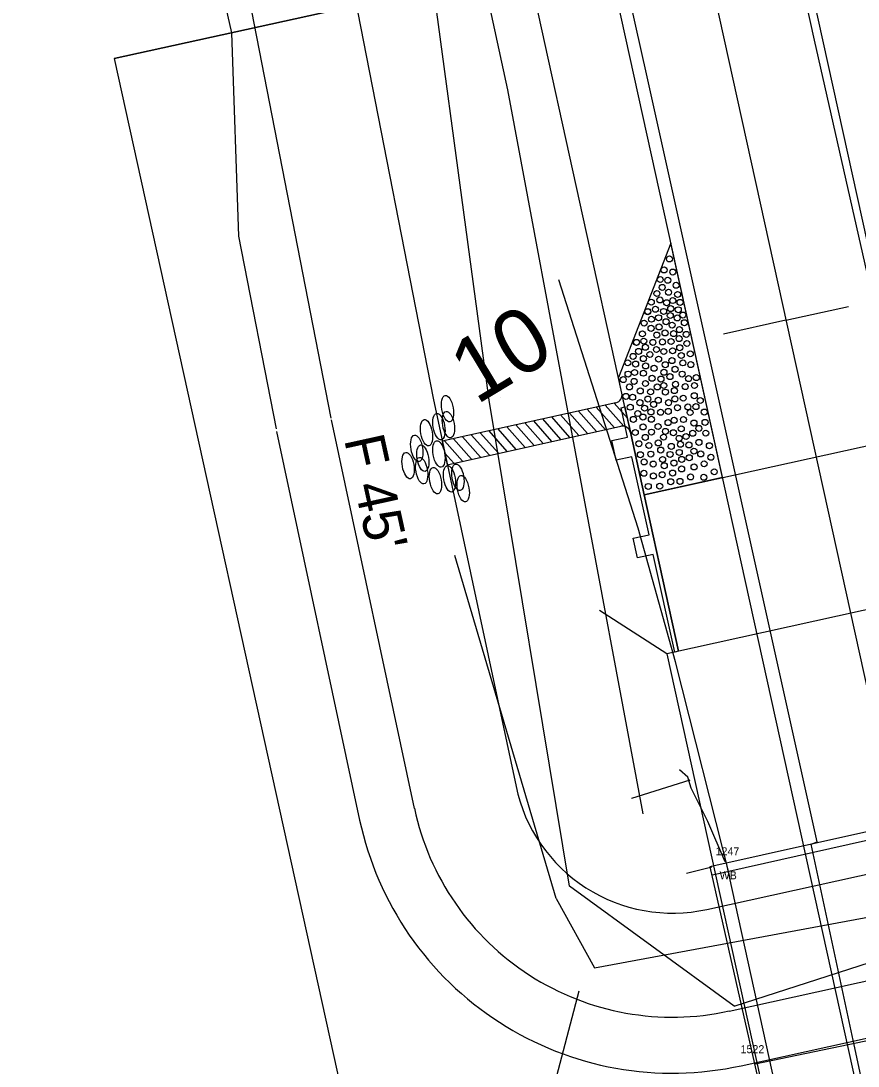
# Model space of a CAD drawing. Extents: x 2519952 to 2531965, y 848341 to 887632.
# Drawn here: x 2528326.7 to 2528431.4, y 851960.5 to 852091.1 of the extents above; entities that cross this region are included whole.
import ezdxf

# ---------------------------------------------------------------- set-up
doc = ezdxf.new("R2010")
doc.units = 0
for name, color, linetype in [('RD_EV_JW', 7, 'Continuous'), ('RD_EX_BldgApp', 7, 'Continuous'), ('RD_EX_BldgApp_txCode', 7, 'Continuous'), ('RD_EX_Bridge', 7, 'Continuous'), ('RD_EX_Conc', 7, 'Continuous'), ('RD_EX_DR_Pipe', 7, 'Continuous'), ('RD_EX_DV_Prop', 7, 'Continuous'), ('RD_EX_GuardRail', 7, 'Continuous'), ('RD_EX_H2O', 7, 'Continuous'), ('RD_EX_Misc', 7, 'Continuous'), ('RD_EX_Road', 7, 'Continuous'), ('RD_EX_RW', 7, 'Continuous'), ('RD_EX_VEG', 7, 'Continuous'), ('RD_HC_Cl', 7, 'Continuous'), ('RD_HC_Data_Tic', 7, 'Continuous'), ('RD_HC_TX_Sta50', 7, 'Continuous'), ('RD_PD_BCA', 7, 'Continuous'), ('RD_PD_Bridge', 7, 'Continuous'), ('RD_PD_CstnLmt', 7, 'Continuous'), ('RD_PD_DR_ErosCtrl', 7, 'Continuous'), ('RD_PD_Final_TrvlWay', 7, 'Continuous'), ('RD_PD_GR', 7, 'Continuous'), ('RD_PD_PaveShd', 7, 'Continuous'), ('RD_PD_RW', 7, 'Continuous'), ('RD_SMD_Locator', 7, 'Continuous')]:
    doc.layers.add(name, color=color, linetype=linetype)

# ---------------------------------------------------------------- blocks, each defined once
blk = doc.blocks.new('TBC1')
at = {"layer": 'RD_PD_GR'}
blk.add_lwpolyline([(12.5, 2.5), (15, 2.5), (15, 0.49), (25, 0.49), (25, 2.5), (27.5, 2.5), (27.5, 0.49), (31.25, 0.49), (31.25, 0), (0, 0), (0, 0.49), (12.5, 0.49)], close=True, dxfattribs=at)

msp = doc.modelspace()

# ---------------------------------------------------------------- linework, layer by layer
at = {"layer": 'RD_EV_JW'}
for points in [[(2528415.9, 851967.97), (2528395.31, 851982.97), (2528385.28, 852043.71), (2528365.33, 852191.41), (2528352.83, 852245.12), (2528329.66, 852332.56), (2528312.33, 852398.17), (2528295.55, 852444.81), (2528238.39, 852560.85), (2528193.94, 852527.11), (2528149.16, 852480.91)], [(2528415.9, 851967.97), (2528462.94, 851983.14), (2528476.65, 852012.57), (2528457.58, 852070.48), (2528432.54, 852139.5), (2528402.93, 852278.26), (2528385.41, 852350.81), (2528363.37, 852451.24), (2528353.45, 852495.96), (2528382.56, 852499.75), (2528412.03, 852505.69)]]:
    msp.add_lwpolyline(points, dxfattribs=at)
at = {"layer": 'RD_EX_BldgApp'}
msp.add_lwpolyline([(2528431.41, 851911.85), (2528423.01, 851949.24), (2528414.94, 851985.83)], dxfattribs=at)
at = {"layer": 'RD_EX_Bridge'}
for points in [[(2528429.64, 851911.53), (2528475.93, 851921.77), (2528459.8, 851995.83), (2528412.88, 851985.37), (2528429.64, 851911.53)], [(2528413.11, 851985.33), (2528411.44, 851984.92), (2528409.96, 851984.57)]]:
    msp.add_lwpolyline(points, dxfattribs=at)
at = {"layer": 'RD_EX_Conc'}
msp.add_lwpolyline([(2528414.78, 851986.01), (2528412.63, 851991.04), (2528410.54, 851995.21), (2528410.14, 851996.58), (2528409.08, 851997.5)], dxfattribs=at)
at = {"layer": 'RD_EX_DR_Pipe'}
msp.add_line((2528410.35, 851996.21), (2528403.07, 851993.93), dxfattribs=at)
at = {"layer": 'RD_EX_DV_Prop'}
for p, q in [((2528375.02, 852094.46), (2528338.39, 852086.4)), ((2528338.39, 852086.4), (2528402.91, 851793.42))]:
    msp.add_line(p, q, dxfattribs=at)
at = {"layer": 'RD_EX_GuardRail'}
for p, q in [((2528403.89, 852027.72), (2528393.98, 852058.76)), ((2528408.56, 852011.01), (2528403.89, 852027.72)), ((2528415.38, 851984.17), (2528408.56, 852011.01))]:
    msp.add_line(p, q, dxfattribs=at)
at = {"layer": 'RD_EX_H2O'}
msp.add_line((2528393.64, 851981.43), (2528380.97, 852024.29), dxfattribs=at)
for points in [[(2528393.64, 851981.43), (2528398.43, 851972.78), (2528471.09, 851986.23), (2528477.16, 851997.23), (2528481.66, 852040.55)], [(2528396.48, 851969.86), (2528386.92, 851933.51), (2528319.63, 851894.2), (2528269.6, 851855.95), (2528213.68, 851806.57), (2528215.36, 851776.35), (2528144.74, 851745.7)]]:
    msp.add_lwpolyline(points, dxfattribs=at)
at = {"layer": 'RD_EX_Misc'}
for p, q in [((2528413.19, 851984.4), (2528460.39, 851995)), ((2528465.45, 851970.51), (2528418.56, 851960.74))]:
    msp.add_line(p, q, dxfattribs=at)
at = {"layer": 'RD_EX_Road'}
for p, q in [((2528425.97, 852088.72), (2528406.08, 852178.85)), ((2528405.05, 852084.11), (2528384.75, 852174.56)), ((2528447.51, 851993.25), (2528425.97, 852088.72)), ((2528426.31, 851988.5), (2528405.05, 852084.11)), ((2528425.53, 851988.23), (2528426.31, 851988.5)), ((2528430.91, 851963.15), (2528425.53, 851988.23)), ((2528436.25, 851938.7), (2528430.91, 851963.15))]:
    msp.add_line(p, q, dxfattribs=at)
at = {"layer": 'RD_EX_RW'}
for q in [(2528375.02, 852094.46), (2528402.91, 851793.42)]:
    msp.add_line((2528338.39, 852086.4), q, dxfattribs=at)
at = {"layer": 'RD_EX_VEG'}
msp.add_lwpolyline([(2528404.54, 851992), (2528387.6, 852082.51), (2528346.35, 852272.88), (2528294.25, 852434.97)], dxfattribs=at)
at = {"layer": 'RD_HC_Cl'}
msp.add_line((2528295.9, 852628.14), (2528852.49, 850100.49), dxfattribs=at)
at = {"layer": 'RD_HC_Data_Tic'}
for q in [(2528430.21, 852055.42), (2528414.58, 852051.98)]:
    msp.add_line((2528422.39, 852053.7), q, dxfattribs=at)
at = {"layer": 'RD_PD_BCA'}
for p, q in [((2528353.04, 852089.62), (2528353.92, 852064.22)), ((2528353.92, 852064.22), (2528358.62, 852040.14)), ((2528358.69, 852039.79), (2528369.07, 851991.23))]:
    msp.add_line(p, q, dxfattribs=at)
msp.add_lwpolyline([(2528416.79, 851960.53), (2528465.57, 851971.27)], dxfattribs=at)
msp.add_arc((2528408.19, 851999.6), 40, 192.0677, 282.4185, dxfattribs=at)
at = {"layer": 'RD_PD_Bridge'}
for p, q in [((2528404.67, 852031.88), (2528447.64, 852041.34)), ((2528408.97, 852012.34), (2528404.67, 852031.88)), ((2528407.51, 852012.02), (2528399.08, 852017.41))]:
    msp.add_line(p, q, dxfattribs=at)
for points in [[(2528453.41, 852022.13), (2528407.51, 852012.02)], [(2528407.51, 852012.02), (2528435.46, 851885.06)]]:
    msp.add_lwpolyline(points, dxfattribs=at)
at = {"layer": 'RD_PD_CstnLmt'}
for p, q in [((2528359.08, 852142.15), (2528378.25, 852043.97)), ((2528378.25, 852043.97), (2528388.63, 851995.41))]:
    msp.add_line(p, q, dxfattribs=at)
msp.add_lwpolyline([(2528412.49, 851980.06), (2528461.27, 851990.81)], dxfattribs=at)
msp.add_arc((2528408.19, 851999.6), 20, 192.0677, 282.4185, dxfattribs=at)
at = {"layer": 'RD_PD_DR_ErosCtrl'}
for p, q in [((2528346.32, 852139.66), (2528365.49, 852041.48)), ((2528365.53, 852041.26), (2528375.91, 851992.7))]:
    msp.add_line(p, q, dxfattribs=at)
msp.add_lwpolyline([(2528415.28, 851967.37), (2528464.07, 851978.11)], dxfattribs=at)
msp.add_arc((2528408.19, 851999.6), 33, 192.0677, 282.4185, dxfattribs=at)
at = {"layer": 'RD_PD_Final_TrvlWay'}
for p, q in [((2528396.48, 852227.18), (2528670.67, 850982.01)), ((2528373.04, 852222.02), (2528647.23, 850976.85))]:
    msp.add_line(p, q, dxfattribs=at)
at = {"layer": 'RD_PD_GR'}
msp.add_line((2528402.25, 852042.86), (2528353.86, 852262.6), dxfattribs=at)
at = {"layer": 'RD_PD_PaveShd'}
for p, q in [((2528407.98, 852063.33), (2528401.44, 852046.53)), ((2528414.44, 852034.03), (2528407.98, 852063.33)), ((2528402.09, 852043.6), (2528401.44, 852046.53)), ((2528402.73, 852040.67), (2528402.09, 852043.6)), ((2528401.11, 852043.38), (2528379.4, 852038.59)), ((2528398.71, 852039.78), (2528396.44, 852042.35)), ((2528399.83, 852040.02), (2528397.55, 852042.59)), ((2528400.94, 852040.27), (2528398.67, 852042.84)), ((2528402.11, 852040.46), (2528399.79, 852043.09)), ((2528402.56, 852041.47), (2528400.9, 852043.33)), ((2528392.01, 852038.3), (2528389.73, 852040.87)), ((2528393.13, 852038.55), (2528390.85, 852041.12)), ((2528394.24, 852038.79), (2528391.97, 852041.36)), ((2528395.36, 852039.04), (2528393.09, 852041.61)), ((2528396.48, 852039.28), (2528394.2, 852041.86)), ((2528397.59, 852039.53), (2528395.32, 852042.1)), ((2528380.02, 852035.65), (2528401.76, 852040.45)), ((2528386.42, 852037.07), (2528384.15, 852039.64)), ((2528387.54, 852037.31), (2528385.27, 852039.88)), ((2528388.66, 852037.56), (2528386.38, 852040.13)), ((2528389.77, 852037.81), (2528387.5, 852040.38)), ((2528390.89, 852038.05), (2528388.62, 852040.62)), ((2528402.73, 852040.67), (2528404.67, 852031.88)), ((2528404.67, 852031.88), (2528402.73, 852040.67)), ((2528379.4, 852038.59), (2528380.02, 852035.65)), ((2528381.95, 852036.08), (2528379.68, 852038.65)), ((2528383.07, 852036.33), (2528380.8, 852038.9)), ((2528384.19, 852036.57), (2528381.92, 852039.14)), ((2528385.31, 852036.82), (2528383.03, 852039.39)), ((2528380.84, 852035.83), (2528379.71, 852037.1)), ((2528414.44, 852034.03), (2528404.67, 852031.88))]:
    msp.add_line(p, q, dxfattribs=at)
for centre in [(2528407.82, 852061.36), (2528407.82, 852061.36), (2528406.66, 852058.79), (2528406.66, 852058.79), (2528407.14, 852059.99), (2528407.14, 852059.99), (2528408.24, 852059.72), (2528408.24, 852059.72), (2528406.91, 852057.81), (2528406.91, 852057.81), (2528407.61, 852058.7), (2528407.61, 852058.7), (2528408.66, 852058.07), (2528408.66, 852058.07), (2528406.25, 852057.04), (2528406.62, 852056.24), (2528406.62, 852056.24), (2528407.71, 852057.19), (2528407.71, 852057.19), (2528408.24, 852056.16), (2528408.24, 852056.16), (2528408.84, 852056.92), (2528408.84, 852056.92), (2528405.11, 852054.8), (2528405.55, 852055.96), (2528405.55, 852055.96), (2528406.07, 852055.07), (2528406.07, 852055.07), (2528407.09, 852054.8), (2528407.09, 852054.8), (2528407.47, 852055.89), (2528407.47, 852055.89), (2528407.98, 852055.16), (2528407.98, 852055.16), (2528408.92, 852055.01), (2528408.92, 852055.01), (2528409.15, 852055.93), (2528409.15, 852055.93), (2528405.1, 852054.77), (2528405.57, 852053.83), (2528405.57, 852053.83), (2528406.47, 852054.01), (2528406.47, 852054.01), (2528407.4, 852053.52), (2528407.4, 852053.52), (2528407.93, 852054.29), (2528407.93, 852054.29), (2528408.79, 852053.99), (2528408.79, 852053.99), (2528409.5, 852054.35), (2528409.5, 852054.35), (2528404.65, 852053.34), (2528404.65, 852053.34), (2528405.52, 852052.69), (2528405.52, 852052.69), (2528406.52, 852052.86), (2528406.52, 852052.86), (2528408.16, 852053.09), (2528408.16, 852053.09), (2528409.07, 852052.53), (2528409.07, 852052.53), (2528409.69, 852053.39), (2528409.69, 852053.39), (2528403.69, 852050.93), (2528403.7, 852050.94), (2528404.44, 852052), (2528404.44, 852052), (2528404.61, 852051.09), (2528404.61, 852051.09), (2528405.75, 852050.94), (2528405.75, 852050.94), (2528406.24, 852051.85), (2528406.24, 852051.85), (2528406.95, 852050.99), (2528406.95, 852050.99), (2528407.27, 852052.11), (2528407.27, 852052.11), (2528408.02, 852051.04), (2528408.02, 852051.04), (2528408.34, 852052.03), (2528408.34, 852052.03), (2528409.03, 852051.41), (2528409.03, 852051.41), (2528409.92, 852051.93), (2528409.92, 852051.93), (2528403.97, 852049.81), (2528403.97, 852049.81), (2528404.81, 852050.32), (2528404.81, 852050.32), (2528406.2, 852050.04), (2528406.2, 852050.04), (2528407.11, 852049.79), (2528407.11, 852049.79), (2528408.22, 852049.88), (2528408.22, 852049.88), (2528409.11, 852050.27), (2528409.11, 852050.27), (2528410, 852050.79), (2528410, 852050.79), (2528402.61, 852048.38), (2528402.61, 852048.38), (2528403.28, 852049.18), (2528403.28, 852049.18), (2528404.56, 852048.9), (2528404.56, 852048.9), (2528405.37, 852049.42), (2528405.37, 852049.42), (2528406.46, 852048.84), (2528406.46, 852048.84), (2528408.13, 852048.66), (2528408.13, 852048.66), (2528409.3, 852049.29), (2528409.3, 852049.29), (2528409.5, 852048.37), (2528409.5, 852048.37), (2528410.43, 852049.5), (2528410.43, 852049.5), (2528402.64, 852046.97), (2528402.64, 852046.97), (2528403.47, 852047.17), (2528403.47, 852047.17), (2528403.59, 852048.23), (2528403.59, 852048.23), (2528404.56, 852047.08), (2528404.56, 852047.08), (2528404.84, 852047.99), (2528404.84, 852047.99), (2528405.89, 852047.7), (2528405.89, 852047.7), (2528407.13, 852047.2), (2528407.13, 852047.2), (2528407.3, 852048.14), (2528407.3, 852048.14), (2528408.52, 852047.57), (2528408.52, 852047.57), (2528409.41, 852046.97), (2528409.41, 852046.97), (2528410.49, 852048.15), (2528410.49, 852048.15), (2528402.04, 852046.28), (2528402.04, 852046.28), (2528402.04, 852046.28), (2528403.4, 852046.06), (2528403.4, 852046.06), (2528404.82, 852045.79), (2528404.82, 852045.79), (2528405.64, 852046.45), (2528405.64, 852046.45), (2528406.76, 852046.35), (2528406.76, 852046.35), (2528407.88, 852046.65), (2528407.88, 852046.65), (2528408.58, 852045.7), (2528408.58, 852045.7), (2528410.21, 852046.4), (2528410.21, 852046.4), (2528411.18, 852046.53), (2528411.18, 852046.53), (2528402.82, 852045.36), (2528402.82, 852045.36), (2528404.17, 852044.86), (2528404.17, 852044.86), (2528405.46, 852044.75), (2528405.46, 852044.75), (2528406.3, 852045.37), (2528406.3, 852045.37), (2528407.11, 852045.54), (2528407.11, 852045.54), (2528407.31, 852044.72), (2528407.31, 852044.72), (2528408.44, 852044.9), (2528408.44, 852044.9), (2528409.79, 852045.41), (2528409.79, 852045.41), (2528410.95, 852045.54), (2528410.95, 852045.54), (2528402.37, 852044.19), (2528402.37, 852044.19), (2528403.22, 852044.08), (2528403.22, 852044.08), (2528404.13, 852043.4), (2528404.13, 852043.4), (2528405.12, 852043.85), (2528405.12, 852043.85), (2528405.84, 852043.18), (2528405.84, 852043.18), (2528406.43, 852043.7), (2528406.43, 852043.7), (2528407.71, 852043.4), (2528407.71, 852043.4), (2528408.5, 852043.86), (2528408.5, 852043.86), (2528409.54, 852043.96), (2528409.54, 852043.96), (2528410.93, 852044.27), (2528410.93, 852044.27), (2528411.68, 852043.67), (2528402.92, 852042.83), (2528402.92, 852042.83), (2528403.86, 852042.04), (2528403.86, 852042.04), (2528404.72, 852042.71), (2528404.72, 852042.71), (2528405.51, 852042.24), (2528405.51, 852042.24), (2528406.71, 852042.2), (2528406.71, 852042.2), (2528407.67, 852042.31), (2528407.67, 852042.31), (2528408.82, 852042.77), (2528408.82, 852042.77), (2528410.12, 852042.86), (2528410.12, 852042.86), (2528410.41, 852042.17), (2528410.41, 852042.17), (2528411.13, 852042.91), (2528411.13, 852042.91), (2528412.18, 852042.23), (2528412.18, 852042.23), (2528403.31, 852041.31), (2528403.31, 852041.31), (2528404.51, 852041.6), (2528404.51, 852041.6), (2528405.56, 852041.32), (2528405.56, 852041.32), (2528407.64, 852040.91), (2528407.64, 852040.91), (2528408.41, 852041.2), (2528408.41, 852041.2), (2528409.57, 852041.29), (2528409.57, 852041.29), (2528410.89, 852040.85), (2528410.89, 852040.85), (2528412.27, 852040.93), (2528412.27, 852040.93), (2528403.55, 852039.67), (2528403.55, 852039.67), (2528404.52, 852040.37), (2528404.52, 852040.37), (2528405.57, 852039.72), (2528405.57, 852039.72), (2528406.4, 852040.42), (2528406.4, 852040.42), (2528407.32, 852039.81), (2528407.32, 852039.81), (2528408.31, 852039.64), (2528408.31, 852039.64), (2528409.3, 852040.13), (2528409.3, 852040.13), (2528409.9, 852039.17), (2528409.9, 852039.17), (2528410.73, 852039.57), (2528410.73, 852039.57), (2528411.5, 852040.19), (2528411.5, 852040.19), (2528412.37, 852039.59), (2528412.37, 852039.59), (2528404, 852038.27), (2528404, 852038.27), (2528404.8, 852039.06), (2528404.8, 852039.06), (2528405.25, 852038.05), (2528405.25, 852038.05), (2528406.42, 852038.37), (2528406.42, 852038.37), (2528407.08, 852039.09), (2528407.08, 852039.09), (2528408.05, 852037.94), (2528408.05, 852037.94), (2528409.03, 852038.94), (2528409.03, 852038.94), (2528409.2, 852038.2), (2528410.26, 852038.12), (2528410.26, 852038.12), (2528411.51, 852038.44), (2528411.51, 852038.44), (2528412.81, 852038.02), (2528412.81, 852038.02), (2528404.18, 852036.89), (2528404.18, 852036.89), (2528405.49, 852036.97), (2528405.49, 852036.97), (2528406.73, 852037.48), (2528406.73, 852037.48), (2528407.9, 852036.93), (2528407.9, 852036.93), (2528409.05, 852037.18), (2528409.05, 852037.18), (2528410.3, 852036.52), (2528410.3, 852036.52), (2528410.88, 852037.34), (2528410.88, 852037.34), (2528411.73, 852036.99), (2528411.73, 852036.99), (2528413, 852036.58), (2528413, 852036.58), (2528404.65, 852035.99), (2528404.65, 852035.99), (2528405.79, 852035.73), (2528405.79, 852035.73), (2528406.97, 852036.3), (2528406.97, 852036.3), (2528407.17, 852035.52), (2528407.17, 852035.52), (2528408.38, 852035.85), (2528408.38, 852035.85), (2528409.36, 852036.31), (2528409.36, 852036.31), (2528410.9, 852035.36), (2528410.9, 852035.36), (2528412.16, 852035.76), (2528412.16, 852035.76), (2528404.62, 852034.57), (2528404.62, 852034.57), (2528405.81, 852034.24), (2528405.81, 852034.24), (2528406.91, 852034.4), (2528406.91, 852034.4), (2528408.22, 852034.6), (2528408.22, 852034.6), (2528409.34, 852035.12), (2528409.34, 852035.12), (2528410.46, 852034.12), (2528410.46, 852034.12), (2528412.12, 852034.08), (2528412.12, 852034.08), (2528413.42, 852034.76), (2528413.42, 852034.76), (2528405.17, 852032.93), (2528405.17, 852032.93), (2528405.17, 852032.93), (2528406.6, 852032.96), (2528406.6, 852032.96), (2528407.98, 852033.52), (2528407.98, 852033.52), (2528409.14, 852033.56), (2528409.14, 852033.56)]:
    msp.add_circle(centre, 0.375, dxfattribs=at)
for centre, start, end in [((2528400.9, 852044.36), 282.4481, 12.4185), ((2528401.97, 852039.47), 12.4185, 102.4481)]:
    msp.add_arc(centre, 1, start, end, dxfattribs=at)
for centre in [(2528380.06, 852042.65), (2528378.99, 852040.41), (2528378.99, 852040.41), (2528380.17, 852040.66), (2528377.43, 852039.64), (2528377.43, 852039.64), (2528376.21, 852037.69), (2528376.21, 852037.69), (2528378.99, 852036.99), (2528378.99, 852036.99), (2528375.13, 852035.54), (2528375.13, 852035.54), (2528376.98, 852036.46), (2528376.98, 852036.46), (2528376.83, 852034.9), (2528376.83, 852034.9), (2528380.31, 852033.88), (2528380.31, 852033.88), (2528381.37, 852034.08), (2528381.37, 852034.08), (2528378.55, 852033.65), (2528378.55, 852033.65), (2528382.03, 852032.65), (2528382.03, 852032.65)]:
    msp.add_ellipse(centre, major_axis=(-0.29, 1.65), ratio=0.429445, dxfattribs=at)
at = {"layer": 'RD_PD_RW'}
msp.add_line((2528304.66, 852309.36), (2528353.04, 852089.62), dxfattribs=at)
at = {"layer": 'RD_SMD_Locator'}
for centre in [(2528425.97, 852088.72), (2528405.05, 852084.11), (2528387.6, 852082.51), (2528393.98, 852058.76), (2528386.74, 852044.03), (2528403.89, 852027.72), (2528380.97, 852024.29), (2528408.56, 852011.01), (2528409.08, 851997.5), (2528410.14, 851996.58), (2528410.35, 851996.21), (2528410.54, 851995.21), (2528403.07, 851993.93), (2528404.54, 851992), (2528412.63, 851991.04), (2528425.53, 851988.23), (2528426.31, 851988.5), (2528414.78, 851986.01), (2528411.44, 851984.92), (2528412.88, 851985.37), (2528413.11, 851985.33), (2528414.94, 851985.83), (2528409.96, 851984.57), (2528413.19, 851984.4), (2528415.38, 851984.17), (2528395.31, 851982.97), (2528393.64, 851981.43), (2528393.64, 851981.43), (2528398.43, 851972.78), (2528396.48, 851969.86), (2528415.9, 851967.97), (2528415.9, 851967.97), (2528430.91, 851963.15), (2528418.06, 851961.1), (2528418.56, 851960.74)]:
    msp.add_circle(centre, 0.001, dxfattribs=at)

# ---------------------------------------------------------------- block references
at = {"layer": 'RD_PD_Bridge', "rotation": 102.41848259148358}
msp.add_blockref('TBC1', (2528408.97, 852012.34), dxfattribs=at)

# ---------------------------------------------------------------- texts
at = {"layer": 'RD_EX_BldgApp_txCode'}
for s, p in [('1247', (2528413.59, 851986.83)), ('WB', (2528414.09, 851983.83)), ('1522', (2528416.71, 851962.1))]:
    msp.add_text(s, height=1, dxfattribs=at).set_placement(p)
at = {"layer": 'RD_HC_TX_Sta50'}
msp.add_text('10', height=8, rotation=31.1184, dxfattribs=at).set_placement((2528383.65, 852043.06))
at = {"layer": 'RD_PD_CstnLmt'}
msp.add_text("F 45'", height=5, rotation=282.4185, dxfattribs=at).set_placement((2528367.11, 852038.83))

doc.saveas('drawing.dxf')
